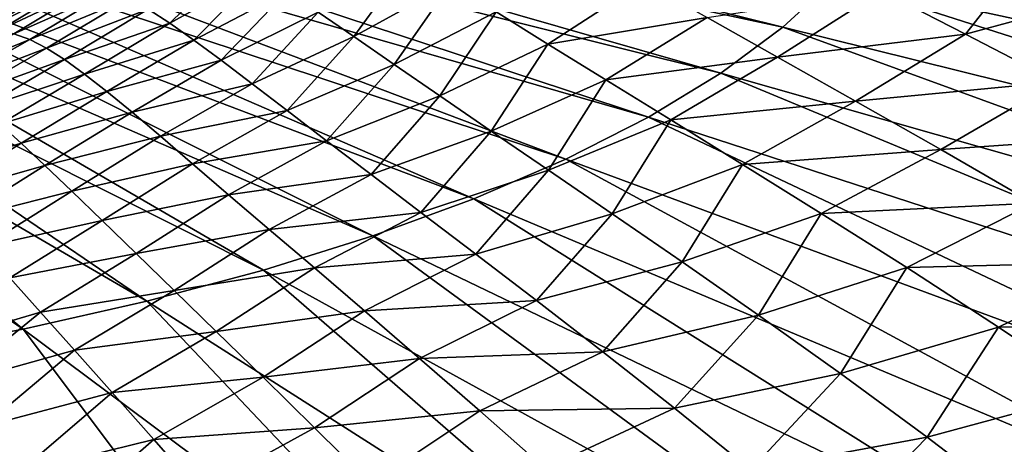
# Model space of a CAD drawing. Header units: metres. Extents: x -90 to 304, y -90 to 74.
# Tile 407 of 570: x 248.12 to 256.22, y 17.95 to 21.45. Entities that reach past the tile are written whole.
import ezdxf

# ---------------------------------------------------------------- set-up
doc = ezdxf.new("R2010")
doc.units = ezdxf.units.M
doc.layers.add('solid_21662050_350', color=7, linetype='CONTINUOUS')

msp = doc.modelspace()

# ---------------------------------------------------------------- linework, layer by layer
at = {"layer": 'solid_21662050_350'}
for points in [[(247.386536, 23.127888, 188.699158), (247.174377, 22.934288, 189.237076), (254.398453, 21.383345, 191.78508)], [(247.386536, 23.127888, 188.699158), (254.398453, 21.383345, 191.78508), (254.819626, 21.77318, 190.701721)], [(247.174377, 22.934288, 189.237076), (246.918076, 22.746952, 189.757584), (253.888, 21.005999, 192.833771)], [(247.174377, 22.934288, 189.237076), (253.888, 21.005999, 192.833771), (254.398453, 21.383345, 191.78508)], [(255.523926, 22.993128, 187.311493), (255.38414, 22.580576, 188.457962), (263.104736, 21.394617, 188.820267)], [(255.523926, 22.993128, 187.311493), (263.104736, 21.394617, 188.820267), (263.280701, 22.021915, 187.076874)], [(246.918076, 22.746952, 189.757584), (246.619186, 22.567034, 190.257507), (253.291458, 20.643482, 193.841263)], [(246.918076, 22.746952, 189.757584), (253.291458, 20.643482, 193.841263), (253.888, 21.005999, 192.833771)], [(246.619186, 22.567034, 190.257507), (246.279587, 22.395639, 190.733749), (252.612534, 20.298042, 194.801315)], [(246.619186, 22.567034, 190.257507), (252.612534, 20.298042, 194.801315), (253.291458, 20.643482, 193.841263)], [(255.38414, 22.580576, 188.457962), (255.148865, 22.173084, 189.590378), (262.781586, 20.77413, 190.544739)], [(255.38414, 22.580576, 188.457962), (262.781586, 20.77413, 190.544739), (263.104736, 21.394617, 188.820267)], [(246.279587, 22.395639, 190.733749), (245.901382, 22.233824, 191.18338), (251.855484, 19.971821, 195.707993)], [(246.279587, 22.395639, 190.733749), (251.855484, 19.971821, 195.707993), (252.612534, 20.298042, 194.801315)], [(245.901382, 22.233824, 191.18338), (245.486908, 22.082581, 191.603653), (251.025024, 19.66684, 196.555664)], [(245.901382, 22.233824, 191.18338), (251.025024, 19.66684, 196.555664), (251.855484, 19.971821, 195.707993)], [(255.148865, 22.173084, 189.590378), (254.819626, 21.77318, 190.701721), (262.313324, 20.164413, 192.239288)], [(255.148865, 22.173084, 189.590378), (262.313324, 20.164413, 192.239288), (262.781586, 20.77413, 190.544739)], [(245.486908, 22.082581, 191.603653), (245.038742, 21.942841, 191.991974), (250.126312, 19.384989, 197.339111)], [(245.486908, 22.082581, 191.603653), (250.126312, 19.384989, 197.339111), (251.025024, 19.66684, 196.555664)], [(255.900757, 21.328333, 120.279106), (255.209503, 21.685076, 118.394646), (256.473206, 22.057444, 119.576241)], [(255.900757, 21.328333, 120.279106), (256.473206, 22.057444, 119.576241), (257.242523, 21.690765, 121.377907)], [(245.038742, 21.942841, 191.991974), (244.559631, 21.815462, 192.345947), (249.164963, 19.128014, 198.053436)], [(245.038742, 21.942841, 191.991974), (249.164963, 19.128014, 198.053436), (250.126312, 19.384989, 197.339111)], [(249.176804, 21.532034, 98.767365), (249.89418, 21.947645, 99.484177), (249.353546, 21.417585, 101.417953)], [(249.353546, 21.417585, 101.417953), (249.89418, 21.947645, 99.484177), (250.093109, 21.827738, 102.144218)], [(250.867325, 21.30757, 109.382843), (250.575134, 21.50844, 107.081154), (251.338028, 21.951841, 107.616104)], [(250.867325, 21.30757, 109.382843), (251.338028, 21.951841, 107.616104), (251.666458, 21.745815, 109.913155)], [(244.559631, 21.815462, 192.345947), (244.052582, 21.701227, 192.663437), (248.146927, 18.897503, 198.694275)], [(244.559631, 21.815462, 192.345947), (248.146927, 18.897503, 198.694275), (249.164963, 19.128014, 198.053436)], [(247.558273, 21.417765, 52.456253), (248.077728, 21.796684, 47.481712), (248.154526, 21.823242, 52.888885)], [(247.558273, 21.417765, 52.456253), (248.154526, 21.823242, 52.888885), (247.65538, 21.462137, 57.5718)], [(249.353546, 21.417585, 101.417953), (250.093109, 21.827738, 102.144218), (249.552063, 21.277803, 103.940849)], [(249.552063, 21.277803, 103.940849), (250.093109, 21.827738, 102.144218), (250.318481, 21.681551, 104.672485)], [(248.332901, 21.728838, 79.47403), (247.692734, 21.345282, 79.678604), (247.558411, 21.312048, 75.775742)], [(248.191345, 21.690058, 75.56543), (248.332901, 21.728838, 79.47403), (247.558411, 21.312048, 75.775742)], [(248.468307, 21.749447, 83.161278), (247.821106, 21.360407, 83.355255), (247.692734, 21.345282, 79.678604)], [(248.332901, 21.728838, 79.47403), (248.468307, 21.749447, 83.161278), (247.692734, 21.345282, 79.678604)], [(248.60051, 21.750212, 86.640778), (247.946335, 21.355867, 86.820961), (247.821106, 21.360407, 83.355255)], [(248.468307, 21.749447, 83.161278), (248.60051, 21.750212, 86.640778), (247.821106, 21.360407, 83.355255)], [(248.60051, 21.750212, 86.640778), (248.733475, 21.729961, 89.926979), (247.946335, 21.355867, 86.820961)], [(248.733475, 21.729961, 89.926979), (248.071991, 21.330488, 90.091805), (247.946335, 21.355867, 86.820961)], [(248.733475, 21.729961, 89.926979), (248.871109, 21.687521, 93.034302), (248.071991, 21.330488, 90.091805)], [(251.199173, 21.078049, 111.590286), (250.867325, 21.30757, 109.382843), (251.666458, 21.745815, 109.913155)], [(251.199173, 21.078049, 111.590286), (251.666458, 21.745815, 109.913155), (252.040405, 21.510752, 112.111923)], [(252.464417, 21.245861, 114.225479), (252.040405, 21.510752, 112.111923), (253.253876, 21.756893, 114.339836)], [(252.464417, 21.245861, 114.225479), (253.253876, 21.756893, 114.339836), (253.773849, 21.463699, 116.361191)], [(254.819626, 21.77318, 190.701721), (254.398453, 21.383345, 191.78508), (261.702942, 19.569347, 193.893143)], [(254.819626, 21.77318, 190.701721), (261.702942, 19.569347, 193.893143), (262.313324, 20.164413, 192.239288)], [(244.052582, 21.701227, 192.663437), (247.078583, 18.694883, 199.257629), (248.146927, 18.897503, 198.694275)], [(248.191345, 21.690058, 75.56543), (247.558411, 21.312048, 75.775742), (247.421082, 21.265074, 71.637657)], [(248.046997, 21.637928, 71.427139), (248.191345, 21.690058, 75.56543), (247.421082, 21.265074, 71.637657)], [(248.871109, 21.687521, 93.034302), (248.20166, 21.283085, 93.183891), (248.071991, 21.330488, 90.091805)], [(248.871109, 21.687521, 93.034302), (249.017456, 21.621796, 95.976891), (248.20166, 21.283085, 93.183891)], [(249.552063, 21.277803, 103.940849), (250.318481, 21.681551, 104.672485), (249.776688, 21.112019, 106.348267)], [(249.776688, 21.112019, 106.348267), (250.318481, 21.681551, 104.672485), (250.575134, 21.50844, 107.081154)], [(254.35405, 21.137724, 118.321457), (253.773849, 21.463699, 116.361191), (255.209503, 21.685076, 118.394646)], [(254.35405, 21.137724, 118.321457), (255.209503, 21.685076, 118.394646), (255.900757, 21.328333, 120.279106)], [(256.65683, 20.934311, 122.130913), (255.900757, 21.328333, 120.279106), (257.242523, 21.690765, 121.377907)], [(249.017456, 21.621796, 95.976891), (248.338974, 21.212561, 96.112747), (248.20166, 21.283085, 93.183891)], [(249.017456, 21.621796, 95.976891), (249.176804, 21.532034, 98.767365), (248.338974, 21.212561, 96.112747)], [(249.176804, 21.532034, 98.767365), (248.487823, 21.11812, 98.891739), (248.338974, 21.212561, 96.112747)], [(249.176804, 21.532034, 98.767365), (249.353546, 21.417585, 101.417953), (248.487823, 21.11812, 98.891739)], [(249.776688, 21.112019, 106.348267), (250.575134, 21.50844, 107.081154), (250.03125, 20.919369, 108.652443)], [(250.03125, 20.919369, 108.652443), (250.575134, 21.50844, 107.081154), (250.867325, 21.30757, 109.382843)], [(251.574753, 20.818987, 113.716194), (251.199173, 21.078049, 111.590286), (252.040405, 21.510752, 112.111923)], [(251.574753, 20.818987, 113.716194), (252.040405, 21.510752, 112.111923), (252.464417, 21.245861, 114.225479)], [(249.353546, 21.417585, 101.417953), (248.652206, 20.999037, 101.533768), (248.487823, 21.11812, 98.891739)], [(249.353546, 21.417585, 101.417953), (249.552063, 21.277803, 103.940849), (248.652206, 20.999037, 101.533768)], [(252.942459, 20.949997, 116.267326), (252.464417, 21.245861, 114.225479), (253.773849, 21.463699, 116.361191)], [(252.942459, 20.949997, 116.267326), (253.773849, 21.463699, 116.361191), (254.35405, 21.137724, 118.321457)], [(247.404266, 20.958193, 90.79007), (248.071991, 21.330488, 90.091805), (248.20166, 21.283085, 93.183891)], [(250.03125, 20.919369, 108.652443), (250.867325, 21.30757, 109.382843), (250.31929, 20.698898, 110.865616)], [(250.31929, 20.698898, 110.865616), (250.867325, 21.30757, 109.382843), (251.199173, 21.078049, 111.590286)], [(254.398453, 21.383345, 191.78508), (253.888, 21.005999, 192.833771), (260.954376, 18.992727, 195.495773)], [(254.994949, 20.776251, 120.236794), (254.35405, 21.137724, 118.321457), (255.900757, 21.328333, 120.279106)], [(254.398453, 21.383345, 191.78508), (260.954376, 18.992727, 195.495773), (261.702942, 19.569347, 193.893143)], [(254.994949, 20.776251, 120.236794), (255.900757, 21.328333, 120.279106), (256.65683, 20.934311, 122.130913)], [(247.527512, 20.901119, 93.871048), (247.404266, 20.958193, 90.79007), (248.20166, 21.283085, 93.183891)], [(247.527512, 20.901119, 93.871048), (248.20166, 21.283085, 93.183891), (248.338974, 21.212561, 96.112747)], [(249.552063, 21.277803, 103.940849), (248.836075, 20.854588, 104.051697), (248.652206, 20.999037, 101.533768)], [(249.552063, 21.277803, 103.940849), (249.776688, 21.112019, 106.348267), (248.836075, 20.854588, 104.051697)], [(251.997879, 20.52932, 115.773499), (251.574753, 20.818987, 113.716194), (252.464417, 21.245861, 114.225479)], [(251.997879, 20.52932, 115.773499), (252.464417, 21.245861, 114.225479), (252.942459, 20.949997, 116.267326)], [(247.658173, 20.820452, 96.789642), (247.527512, 20.901119, 93.871048), (248.338974, 21.212561, 96.112747)], [(247.658173, 20.820452, 96.789642), (248.338974, 21.212561, 96.112747), (248.487823, 21.11812, 98.891739)], [(247.799835, 20.71534, 99.560097), (247.658173, 20.820452, 96.789642), (248.487823, 21.11812, 98.891739)], [(247.799835, 20.71534, 99.560097), (248.487823, 21.11812, 98.891739), (248.652206, 20.999037, 101.533768)], [(249.776688, 21.112019, 106.348267), (249.043335, 20.684013, 106.458366), (248.836075, 20.854588, 104.051697)], [(249.776688, 21.112019, 106.348267), (250.03125, 20.919369, 108.652443), (249.043335, 20.684013, 106.458366)], [(250.31929, 20.698898, 110.865616), (251.199173, 21.078049, 111.590286), (250.644394, 20.449642, 113.000015)], [(250.644394, 20.449642, 113.000015), (251.199173, 21.078049, 111.590286), (251.574753, 20.818987, 113.716194)], [(253.475952, 20.620707, 118.25267), (252.942459, 20.949997, 116.267326), (254.35405, 21.137724, 118.321457)], [(253.475952, 20.620707, 118.25267), (254.35405, 21.137724, 118.321457), (254.994949, 20.776251, 120.236794)], [(247.956177, 20.584965, 102.196365), (247.799835, 20.71534, 99.560097), (248.652206, 20.999037, 101.533768)], [(247.956177, 20.584965, 102.196365), (248.652206, 20.999037, 101.533768), (248.836075, 20.854588, 104.051697)], [(253.888, 21.005999, 192.833771), (253.291458, 20.643482, 193.841263), (260.072418, 18.438227, 197.036972)], [(253.888, 21.005999, 192.833771), (260.072418, 18.438227, 197.036972), (260.954376, 18.992727, 195.495773)], [(250.03125, 20.919369, 108.652443), (249.277344, 20.486338, 108.766258), (249.043335, 20.684013, 106.458366)], [(250.03125, 20.919369, 108.652443), (250.31929, 20.698898, 110.865616), (249.277344, 20.486338, 108.766258)], [(252.470474, 20.206799, 117.776352), (251.997879, 20.52932, 115.773499), (252.942459, 20.949997, 116.267326)], [(252.470474, 20.206799, 117.776352), (252.942459, 20.949997, 116.267326), (253.475952, 20.620707, 118.25267)], [(255.697052, 20.37657, 122.123322), (254.994949, 20.776251, 120.236794), (256.65683, 20.934311, 122.130913)], [(255.697052, 20.37657, 122.123322), (256.65683, 20.934311, 122.130913), (257.476593, 20.500532, 123.96595)], [(248.130814, 20.428507, 104.712402), (247.956177, 20.584965, 102.196365), (248.836075, 20.854588, 104.051697)], [(248.130814, 20.428507, 104.712402), (248.836075, 20.854588, 104.051697), (249.043335, 20.684013, 106.458366)], [(250.644394, 20.449642, 113.000015), (251.574753, 20.818987, 113.716194), (251.01004, 20.170599, 115.067924)], [(251.01004, 20.170599, 115.067924), (251.574753, 20.818987, 113.716194), (251.997879, 20.52932, 115.773499)], [(254.065781, 20.255228, 120.19709), (253.475952, 20.620707, 118.25267), (254.994949, 20.776251, 120.236794)], [(254.065781, 20.255228, 120.19709), (254.994949, 20.776251, 120.236794), (255.697052, 20.37657, 122.123322)], [(248.327225, 20.245047, 107.121902), (248.130814, 20.428507, 104.712402), (249.043335, 20.684013, 106.458366)], [(248.327225, 20.245047, 107.121902), (249.043335, 20.684013, 106.458366), (249.277344, 20.486338, 108.766258)], [(250.31929, 20.698898, 110.865616), (249.541336, 20.260492, 110.987709), (249.277344, 20.486338, 108.766258)], [(250.31929, 20.698898, 110.865616), (250.644394, 20.449642, 113.000015), (249.541336, 20.260492, 110.987709)], [(247.266342, 20.160805, 103.53286), (247.956177, 20.584965, 102.196365), (248.130814, 20.428507, 104.712402)], [(252.993729, 19.84869, 119.739464), (252.470474, 20.206799, 117.776352), (253.475952, 20.620707, 118.25267)], [(253.291458, 20.643482, 193.841263), (252.612534, 20.298042, 194.801315), (259.062683, 17.909374, 198.506912)], [(252.993729, 19.84869, 119.739464), (253.475952, 20.620707, 118.25267), (254.065781, 20.255228, 120.19709)], [(253.291458, 20.643482, 193.841263), (259.062683, 17.909374, 198.506912), (260.072418, 18.438227, 197.036972)], [(251.01004, 20.170599, 115.067924), (251.997879, 20.52932, 115.773499), (251.41861, 19.859909, 117.082329)], [(251.41861, 19.859909, 117.082329), (251.997879, 20.52932, 115.773499), (252.470474, 20.206799, 117.776352)], [(256.459686, 19.93614, 123.996384), (255.697052, 20.37657, 122.123322), (257.476593, 20.500532, 123.96595)], [(247.428558, 19.991417, 105.936111), (247.266342, 20.160805, 103.53286), (248.130814, 20.428507, 104.712402)], [(247.428558, 19.991417, 105.936111), (248.130814, 20.428507, 104.712402), (248.327225, 20.245047, 107.121902)], [(248.548386, 20.033421, 109.437798), (248.327225, 20.245047, 107.121902), (249.277344, 20.486338, 108.766258)], [(248.548386, 20.033421, 109.437798), (249.277344, 20.486338, 108.766258), (249.541336, 20.260492, 110.987709)], [(250.644394, 20.449642, 113.000015), (249.838455, 20.005411, 113.135063), (249.541336, 20.260492, 110.987709)], [(250.644394, 20.449642, 113.000015), (251.01004, 20.170599, 115.067924), (249.838455, 20.005411, 113.135063)], [(254.712814, 19.8508, 122.116196), (254.065781, 20.255228, 120.19709), (255.697052, 20.37657, 122.123322)], [(254.712814, 19.8508, 122.116196), (255.697052, 20.37657, 122.123322), (256.459686, 19.93614, 123.996384)], [(248.79718, 19.792427, 111.67292), (248.548386, 20.033421, 109.437798), (249.541336, 20.260492, 110.987709)], [(248.79718, 19.792427, 111.67292), (249.541336, 20.260492, 110.987709), (249.838455, 20.005411, 113.135063)], [(252.612534, 20.298042, 194.801315), (251.855484, 19.971821, 195.707993), (257.931702, 17.409538, 199.896255)], [(252.612534, 20.298042, 194.801315), (257.931702, 17.409538, 199.896255), (259.062683, 17.909374, 198.506912)], [(253.568787, 19.452263, 121.677513), (252.993729, 19.84869, 119.739464), (254.065781, 20.255228, 120.19709)], [(253.568787, 19.452263, 121.677513), (254.065781, 20.255228, 120.19709), (254.712814, 19.8508, 122.116196)], [(247.609818, 19.795729, 108.247513), (247.428558, 19.991417, 105.936111), (248.327225, 20.245047, 107.121902)], [(247.609818, 19.795729, 108.247513), (248.327225, 20.245047, 107.121902), (248.548386, 20.033421, 109.437798)], [(251.01004, 20.170599, 115.067924), (250.171844, 19.719955, 115.220703), (249.838455, 20.005411, 113.135063)], [(251.01004, 20.170599, 115.067924), (251.41861, 19.859909, 117.082329), (250.171844, 19.719955, 115.220703)], [(251.41861, 19.859909, 117.082329), (252.470474, 20.206799, 117.776352), (251.871521, 19.514931, 119.05687)], [(251.871521, 19.514931, 119.05687), (252.470474, 20.206799, 117.776352), (252.993729, 19.84869, 119.739464)], [(247.812424, 19.572535, 110.479057), (247.609818, 19.795729, 108.247513), (248.548386, 20.033421, 109.437798)], [(247.812424, 19.572535, 110.479057), (248.548386, 20.033421, 109.437798), (248.79718, 19.792427, 111.67292)], [(249.076492, 19.520861, 113.840118), (248.79718, 19.792427, 111.67292), (249.838455, 20.005411, 113.135063)], [(249.076492, 19.520861, 113.840118), (249.838455, 20.005411, 113.135063), (250.171844, 19.719955, 115.220703)], [(251.855484, 19.971821, 195.707993), (251.025024, 19.66684, 196.555664), (256.686615, 16.941902, 201.196167)], [(251.855484, 19.971821, 195.707993), (256.686615, 16.941902, 201.196167), (257.931702, 17.409538, 199.896255)], [(255.416718, 19.404839, 124.024727), (254.712814, 19.8508, 122.116196), (256.459686, 19.93614, 123.996384)], [(255.416718, 19.404839, 124.024727), (256.459686, 19.93614, 123.996384), (257.275787, 19.453386, 125.866806)], [(251.41861, 19.859909, 117.082329), (250.543671, 19.402042, 117.257576), (250.171844, 19.719955, 115.220703)], [(251.41861, 19.859909, 117.082329), (251.871521, 19.514931, 119.05687), (250.543671, 19.402042, 117.257576)], [(251.871521, 19.514931, 119.05687), (252.993729, 19.84869, 119.739464), (252.370117, 19.132999, 121.005203)], [(252.370117, 19.132999, 121.005203), (252.993729, 19.84869, 119.739464), (253.568787, 19.452263, 121.677513)], [(254.19632, 19.014854, 123.604851), (253.568787, 19.452263, 121.677513), (254.712814, 19.8508, 122.116196)], [(254.19632, 19.014854, 123.604851), (254.712814, 19.8508, 122.116196), (255.416718, 19.404839, 124.024727)], [(248.038727, 19.320629, 112.642715), (247.812424, 19.572535, 110.479057), (248.79718, 19.792427, 111.67292)], [(248.038727, 19.320629, 112.642715), (248.79718, 19.792427, 111.67292), (249.076492, 19.520861, 113.840118)], [(249.389053, 19.217222, 115.952309), (249.076492, 19.520861, 113.840118), (250.171844, 19.719955, 115.220703)], [(249.389053, 19.217222, 115.952309), (250.171844, 19.719955, 115.220703), (250.543671, 19.402042, 117.257576)], [(251.025024, 19.66684, 196.555664), (250.126312, 19.384989, 197.339111), (255.335464, 16.509439, 202.398376)], [(251.025024, 19.66684, 196.555664), (255.335464, 16.509439, 202.398376), (256.686615, 16.941902, 201.196167)], [(248.291, 19.038778, 114.750473), (248.038727, 19.320629, 112.642715), (249.076492, 19.520861, 113.840118)], [(248.291, 19.038778, 114.750473), (249.076492, 19.520861, 113.840118), (249.389053, 19.217222, 115.952309)], [(251.871521, 19.514931, 119.05687), (250.955505, 19.04896, 119.258995), (250.543671, 19.402042, 117.257576)], [(251.871521, 19.514931, 119.05687), (252.370117, 19.132999, 121.005203), (250.955505, 19.04896, 119.258995)], [(252.370117, 19.132999, 121.005203), (253.568787, 19.452263, 121.677513), (252.91571, 18.711456, 122.940964)], [(252.91571, 18.711456, 122.940964), (253.568787, 19.452263, 121.677513), (254.19632, 19.014854, 123.604851)], [(256.170624, 18.915701, 125.932869), (255.416718, 19.404839, 124.024727), (257.275787, 19.453386, 125.866806)], [(256.170624, 18.915701, 125.932869), (257.275787, 19.453386, 125.866806), (258.1362, 18.927052, 127.743942)], [(250.126312, 19.384989, 197.339111), (249.164963, 19.128014, 198.053436), (253.886826, 16.114904, 203.495255)], [(249.736755, 18.878899, 118.022835), (249.389053, 19.217222, 115.952309), (250.543671, 19.402042, 117.257576)], [(249.736755, 18.878899, 118.022835), (250.543671, 19.402042, 117.257576), (250.955505, 19.04896, 119.258995)], [(250.126312, 19.384989, 197.339111), (253.886826, 16.114904, 203.495255), (255.335464, 16.509439, 202.398376)], [(254.871323, 18.534594, 125.53183), (254.19632, 19.014854, 123.604851), (255.416718, 19.404839, 124.024727)], [(254.871323, 18.534594, 125.53183), (255.416718, 19.404839, 124.024727), (256.170624, 18.915701, 125.932869)], [(247.321381, 18.754219, 114.513382), (248.038727, 19.320629, 112.642715), (248.291, 19.038778, 114.750473)], [(248.571274, 18.725029, 116.8144), (248.291, 19.038778, 114.750473), (249.389053, 19.217222, 115.952309)], [(248.571274, 18.725029, 116.8144), (249.389053, 19.217222, 115.952309), (249.736755, 18.878899, 118.022835)], [(249.164963, 19.128014, 198.053436), (248.146927, 18.897503, 198.694275), (252.34996, 15.760804, 204.479797)], [(249.164963, 19.128014, 198.053436), (252.34996, 15.760804, 204.479797), (253.886826, 16.114904, 203.495255)], [(252.370117, 19.132999, 121.005203), (251.40892, 18.657982, 121.238289), (250.955505, 19.04896, 119.258995)], [(252.370117, 19.132999, 121.005203), (252.91571, 18.711456, 122.940964), (251.40892, 18.657982, 121.238289)], [(247.321381, 18.754219, 114.513382), (248.291, 19.038778, 114.750473), (247.558868, 18.443001, 116.587791)], [(247.558868, 18.443001, 116.587791), (248.291, 19.038778, 114.750473), (248.571274, 18.725029, 116.8144)], [(250.121353, 18.503025, 120.065094), (249.736755, 18.878899, 118.022835), (250.955505, 19.04896, 119.258995)], [(250.121353, 18.503025, 120.065094), (250.955505, 19.04896, 119.258995), (251.40892, 18.657982, 121.238289)], [(252.91571, 18.711456, 122.940964), (254.19632, 19.014854, 123.604851), (253.506149, 18.248112, 124.875298)], [(253.506149, 18.248112, 124.875298), (254.19632, 19.014854, 123.604851), (254.871323, 18.534594, 125.53183)], [(248.146927, 18.897503, 198.694275), (247.078583, 18.694883, 199.257629), (250.73468, 15.449389, 205.345795)], [(248.146927, 18.897503, 198.694275), (250.73468, 15.449389, 205.345795), (252.34996, 15.760804, 204.479797)], [(248.881256, 18.376707, 118.846611), (248.571274, 18.725029, 116.8144), (249.736755, 18.878899, 118.022835)], [(248.881256, 18.376707, 118.846611), (249.736755, 18.878899, 118.022835), (250.121353, 18.503025, 120.065094)], [(255.585236, 18.010109, 127.466324), (254.871323, 18.534594, 125.53183), (256.170624, 18.915701, 125.932869)], [(255.585236, 18.010109, 127.466324), (256.170624, 18.915701, 125.932869), (256.965515, 18.382069, 127.849274)], [(256.965515, 18.382069, 127.849274), (256.170624, 18.915701, 125.932869), (258.1362, 18.927052, 127.743942)], [(247.558868, 18.443001, 116.587791), (248.571274, 18.725029, 116.8144), (247.821213, 18.097607, 118.631996)], [(247.821213, 18.097607, 118.631996), (248.571274, 18.725029, 116.8144), (248.881256, 18.376707, 118.846611)], [(247.078583, 18.694883, 199.257629), (245.966537, 18.521408, 199.740036), (249.0513, 15.182641, 206.087708)], [(247.078583, 18.694883, 199.257629), (249.0513, 15.182641, 206.087708), (250.73468, 15.449389, 205.345795)], [(250.544601, 18.086731, 122.092514), (250.121353, 18.503025, 120.065094), (251.40892, 18.657982, 121.238289)], [(250.544601, 18.086731, 122.092514), (251.40892, 18.657982, 121.238289), (251.905289, 18.226408, 123.208672)], [(252.91571, 18.711456, 122.940964), (251.905289, 18.226408, 123.208672), (251.40892, 18.657982, 121.238289)], [(252.91571, 18.711456, 122.940964), (253.506149, 18.248112, 124.875298), (251.905289, 18.226408, 123.208672)], [(245.966537, 18.521408, 199.740036), (247.310562, 14.96225, 206.700882), (249.0513, 15.182641, 206.087708)], [(249.222672, 17.991106, 120.859245), (248.881256, 18.376707, 118.846611), (250.121353, 18.503025, 120.065094)], [(249.222672, 17.991106, 120.859245), (250.121353, 18.503025, 120.065094), (250.544601, 18.086731, 122.092514)], [(253.506149, 18.248112, 124.875298), (254.871323, 18.534594, 125.53183), (254.133926, 17.741524, 126.815552)], [(254.133926, 17.741524, 126.815552), (254.871323, 18.534594, 125.53183), (255.585236, 18.010109, 127.466324)], [(247.821213, 18.097607, 118.631996), (248.881256, 18.376707, 118.846611), (248.110107, 17.715343, 120.6576)], [(248.110107, 17.715343, 120.6576), (248.881256, 18.376707, 118.846611), (249.222672, 17.991106, 120.859245)], [(256.329437, 17.440044, 129.416153), (255.585236, 18.010109, 127.466324), (256.965515, 18.382069, 127.849274)], [(251.007141, 17.627306, 124.117645), (250.544601, 18.086731, 122.092514), (251.905289, 18.226408, 123.208672)], [(251.007141, 17.627306, 124.117645), (251.905289, 18.226408, 123.208672), (252.441849, 17.752102, 125.18029)], [(253.506149, 18.248112, 124.875298), (252.441849, 17.752102, 125.18029), (251.905289, 18.226408, 123.208672)], [(253.506149, 18.248112, 124.875298), (254.133926, 17.741524, 126.815552), (252.441849, 17.752102, 125.18029)], [(249.597183, 17.565525, 122.864426), (249.222672, 17.991106, 120.859245), (250.544601, 18.086731, 122.092514)], [(249.597183, 17.565525, 122.864426), (250.544601, 18.086731, 122.092514), (251.007141, 17.627306, 124.117645)], [(248.110107, 17.715343, 120.6576), (249.222672, 17.991106, 120.859245), (248.427246, 17.293522, 122.676193)], [(248.427246, 17.293522, 122.676193), (249.222672, 17.991106, 120.859245), (249.597183, 17.565525, 122.864426)], [(254.133926, 17.741524, 126.815552), (255.585236, 18.010109, 127.466324), (254.791061, 17.190308, 128.768707)], [(254.791061, 17.190308, 128.768707), (255.585236, 18.010109, 127.466324), (256.329437, 17.440044, 129.416153)]]:
    msp.add_3dface(points, dxfattribs=at)

doc.saveas('drawing.dxf')
